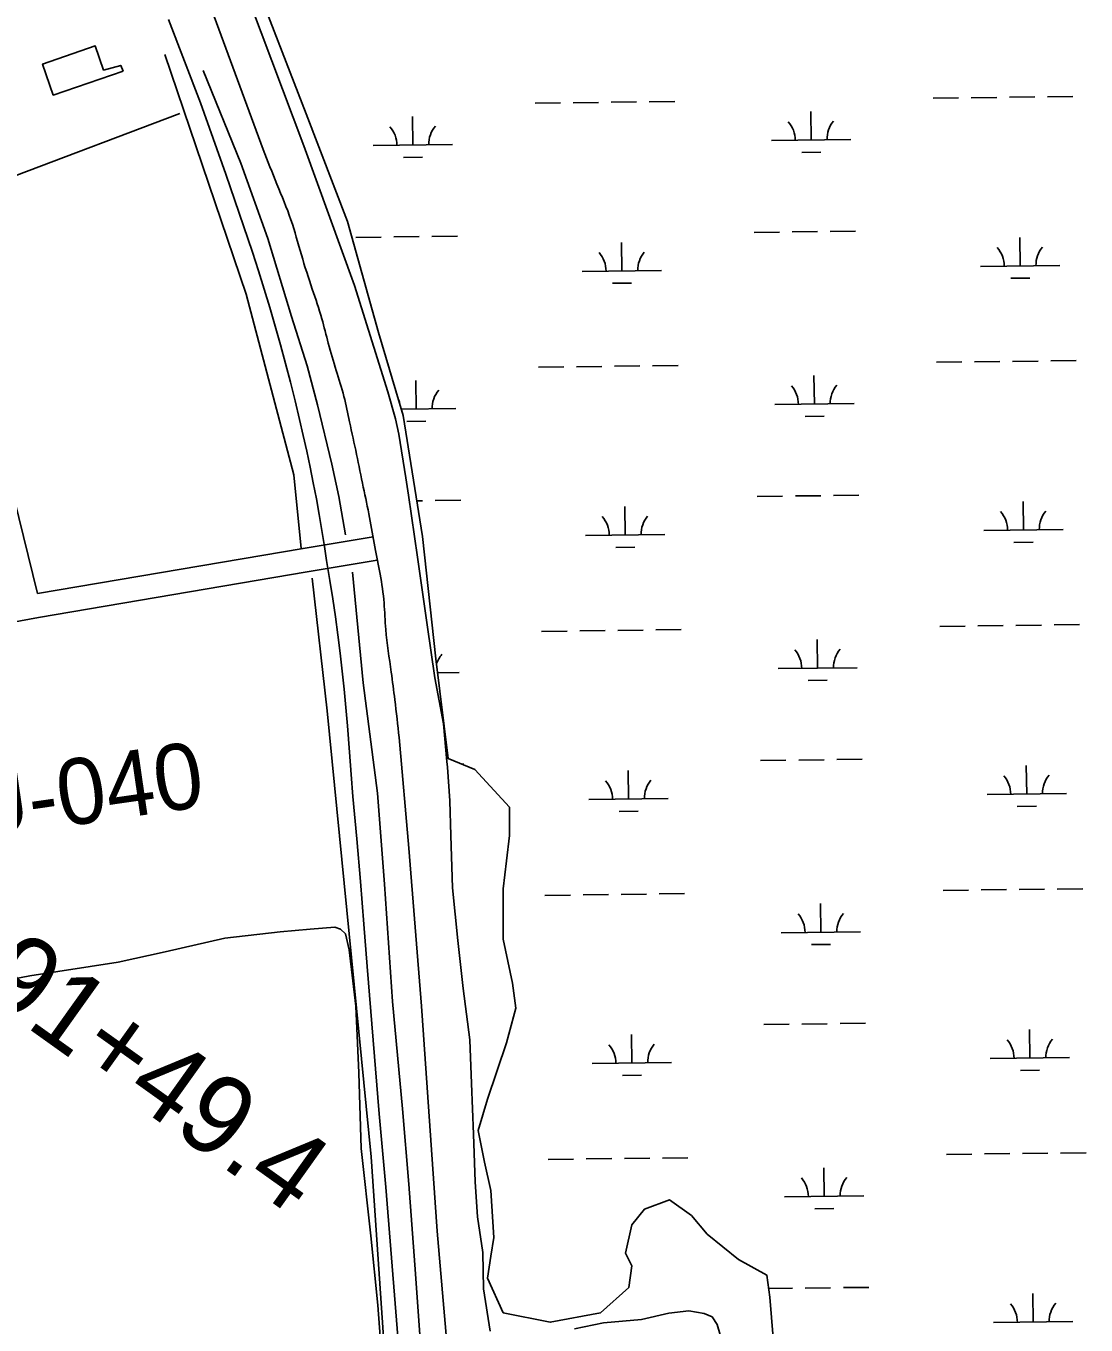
# Model space of a CAD drawing. Extents: x 3715084 to 3753216, y 488173 to 513963.
# Drawn here: x 3735714 to 3737050, y 506166 to 507803 of the extents above; entities that cross this region are included whole.
import ezdxf

# ---------------------------------------------------------------- set-up
doc = ezdxf.new("R2010")
doc.units = 0
for name, color, linetype in [('V-BLDG-OTLN', 7, 'Continuous'), ('V-RAIL-TRAK', 7, 'Continuous'), ('V-RIVR-RANG-IDEN', 7, 'Continuous'), ('V-ROAD-CNTR', 7, 'Continuous'), ('V-SITE-VEGE', 7, 'Continuous'), ('V-SURV-IDEN', 7, 'Continuous'), ('V-TOPO-SHOR', 7, 'Continuous'), ('V-WETL-SWMP', 7, 'Continuous')]:
    doc.layers.add(name, color=color, linetype=linetype)

msp = doc.modelspace()

# ---------------------------------------------------------------- linework, layer by layer
at = {"layer": 'V-BLDG-OTLN'}
msp.add_lwpolyline([(3735836.6, 507745.7), (3735748.7, 507715.6), (3735735.3, 507754.7), (3735801.5, 507777.5), (3735812.1, 507747), (3735833.7, 507753)], close=True, dxfattribs=at)
at = {"layer": 'V-RAIL-TRAK'}
for points in [[(3735893.9, 507810.7), (3735934.1, 507705.7), (3735966.1, 507616), (3735999.9, 507517.5), (3736007.4, 507494.3), (3736014.6, 507471.1), (3736021.7, 507447.8), (3736028.5, 507424.5), (3736035.1, 507401), (3736041.4, 507377.5), (3736047.5, 507354), (3736053.4, 507330.4), (3736059, 507306.7), (3736063.7, 507286.9), (3736068.2, 507267), (3736072.4, 507247), (3736076.4, 507227.1), (3736080.3, 507207), (3736083.9, 507187), (3736087.3, 507166.9), (3736090.5, 507146.7), (3736093.1, 507129.3), (3736093.5, 507126.6), (3736097.3, 507103.9), (3736100.9, 507081.1), (3736104.2, 507058.4), (3736107.4, 507035.6), (3736110.2, 507012.7), (3736112.9, 506989.9), (3736115.3, 506967), (3736117.6, 506944.1), (3736119.5, 506921.1)], [(3736119.5, 506921.1), (3736122.1, 506887.6), (3736124.3, 506859.8), (3736126.2, 506832), (3736131.2, 506778.5), (3736135.9, 506724.9), (3736140.3, 506671.3), (3736144.4, 506617.7), (3736151.9, 506525), (3736159.6, 506432.3), (3736167.7, 506339.6), (3736174.1, 506261.2), (3736180.4, 506182.7), (3736186.7, 506104.2)]]:
    msp.add_lwpolyline(points, dxfattribs=at)
at = {"layer": 'V-ROAD-CNTR'}
for points in [[(3734757.1, 510996.2), (3734836.9, 510778.3), (3734909.7, 510591.1), (3735037.5, 510251.5), (3735172.1, 509893.4), (3735368.1, 509366.5), (3735518.6, 508970.7), (3735698, 508490.1), (3735884.9, 507995.1), (3736013.1, 507646.9)], [(3735634.8, 507468.2), (3735705.4, 507183.4), (3735729, 507087.7)], [(3736151.9, 507159.2), (3736063.5, 507144.4), (3735729, 507087.7)], [(3736156.8, 507129.6), (3736068.5, 507114.8), (3735729.9, 507057.4), (3735532.6, 507020.7), (3735462.7, 507009)], [(3736184.7, 506906.1), (3736197, 506766.8), (3736212.8, 506567.9), (3736232.6, 506284.2), (3736257.8, 505993.5), (3736279.1, 505753.5), (3736349.3, 504920.1), (3736384.6, 504480.2), (3736421.9, 504020), (3736483.8, 503285.7), (3736534.1, 502641.5), (3736554.4, 502400)]]:
    msp.add_lwpolyline(points, dxfattribs=at)
msp.add_spline([(3736013.1, 507646.9), (3736030.6, 507603.2), (3736048.2, 507558.4), (3736061.4, 507514.3), (3736075.2, 507471), (3736087.2, 507433.8), (3736095.3, 507403), (3736105.3, 507368.7), (3736115.1, 507336), (3736122.1, 507303.9), (3736131, 507262.9), (3736139.4, 507221.7), (3736147.4, 507183.3), (3736154, 507146.3), (3736160.8, 507111.9), (3736165.6, 507075.7), (3736167.8, 507042.3), (3736174.6, 506988.6), (3736179.1, 506953.8), (3736184.7, 506906.1)], degree=3, dxfattribs=at)
at = {"layer": 'V-SITE-VEGE'}
for points in [[(3736275.7, 506470.3), (3736273.6, 506525.4), (3736265.2, 506589.9), (3736258.5, 506650.7), (3736251.7, 506716.7), (3736249.6, 506782.8), (3736248.6, 506826.3), (3736245.4, 506868.8), (3736244.8, 506875.9), (3736240.7, 506923.3), (3736229.7, 506981.5), (3736219.8, 507048.1), (3736207.8, 507133.5), (3736196.4, 507211.6), (3736193.1, 507233.3), (3736184.1, 507288.5), (3736180.1, 507307.6), (3736170.2, 507341.9), (3736128.2, 507475.7), (3736064.4, 507651.5), (3735984, 507866.4)], [(3735686.3, 506599.7), (3735719.2, 506606), (3735830.4, 506623.1), (3735889.8, 506636.3), (3735965.1, 506653.4), (3736034.6, 506661.6), (3736072.5, 506664.7), (3736103.5, 506667.2), (3736110.5, 506664.7), (3736116.8, 506659), (3736121.8, 506638.8), (3736130, 506568), (3736133.8, 506483.9), (3736136.9, 506388.4), (3736148.9, 506278.5), (3736157.7, 506191.2), (3736165.9, 506084.4)], [(3736299.2, 506158.4), (3736290.8, 506211.9), (3736290.3, 506257.5), (3736283.5, 506302.6), (3736280.4, 506346.6), (3736278.3, 506406.4), (3736275.7, 506470.3)], [(3736589.1, 506153.6), (3736585.4, 506166.7), (3736579.1, 506176.6), (3736569.2, 506180.8), (3736549.8, 506184), (3736524.6, 506180.9), (3736490, 506173), (3736442.3, 506168.8), (3736405.6, 506161.5)]]:
    msp.add_lwpolyline(points, dxfattribs=at)
at = {"layer": 'V-TOPO-SHOR'}
for points in [[(3735889.4, 507766.6), (3735991.6, 507464.6), (3736052, 507237.1), (3736061.3, 507144.2)], [(3735908, 507692.2), (3735490, 507534.3), (3735425, 507520.4), (3735359.9, 507734), (3735276.3, 507706.2)], [(3735937.7, 507746.7), (3735985, 507629.8), (3736019, 507534.8), (3736049.1, 507436.7), (3736068.6, 507374.4), (3736081.6, 507325.2), (3736099.7, 507250.7), (3736108.5, 507209.8), (3736116.8, 507161.5)], [(3736125.7, 507114.5), (3736139.4, 506975), (3736157.2, 506836.2), (3736166.1, 506721.5), (3736176.3, 506573.8), (3736188.7, 506438.4), (3736196.9, 506343.6), (3736204.4, 506241.9), (3736218.7, 506042.7)], [(3736075.2, 507107), (3736093.8, 506939.8), (3736149.5, 506377.8), (3736172.8, 506034.1)]]:
    msp.add_lwpolyline(points, dxfattribs=at)
at = {"layer": 'V-WETL-SWMP'}
for p, q in [((3736355.9, 507705.3), (3736387.9, 507705.7)), ((3736403.9, 507705.9), (3736435.9, 507706.3)), ((3736451.9, 507706.5), (3736483.9, 507706.9)), ((3736499.9, 507707.1), (3736531.9, 507707.5)), ((3736857.8, 507711.6), (3736889.8, 507712)), ((3736905.8, 507712.2), (3736937.8, 507712.6)), ((3736953.8, 507712.8), (3736985.8, 507713.2)), ((3737001.8, 507713.4), (3737033.8, 507713.8)), ((3736202, 507652.6), (3736201.5, 507688.6)), ((3736703.8, 507658.9), (3736703.4, 507694.9)), ((3736152, 507652), (3736252, 507653.3)), ((3736653.8, 507658.3), (3736753.8, 507659.5)), ((3736190.2, 507637.1), (3736214.2, 507637.4)), ((3736692, 507643.3), (3736716, 507643.6)), ((3736130, 507536.3), (3736162, 507536.7)), ((3736178, 507536.9), (3736210, 507537.3)), ((3736226, 507537.5), (3736258, 507537.9)), ((3736631.9, 507542.6), (3736663.9, 507543)), ((3736679.9, 507543.2), (3736711.9, 507543.6)), ((3736727.9, 507543.8), (3736759.9, 507544.2)), ((3736967.3, 507500.3), (3736966.8, 507536.3)), ((3736465.4, 507494.1), (3736465, 507530)), ((3736415.4, 507493.4), (3736515.4, 507494.7)), ((3736917.3, 507499.7), (3737017.3, 507500.9)), ((3736453.6, 507478.5), (3736477.6, 507478.8)), ((3736955.5, 507484.7), (3736979.5, 507485)), ((3736360.1, 507372.7), (3736392.1, 507373.1)), ((3736408.1, 507373.3), (3736440.1, 507373.7)), ((3736456.1, 507373.9), (3736488.1, 507374.3)), ((3736504.1, 507374.5), (3736536.1, 507374.9)), ((3736861.9, 507378.9), (3736893.9, 507379.3)), ((3736909.9, 507379.5), (3736941.9, 507379.9)), ((3736957.9, 507380.1), (3736989.9, 507380.5)), ((3737005.9, 507380.7), (3737037.9, 507381.1)), ((3736206.1, 507320), (3736205.7, 507356)), ((3736708, 507326.3), (3736707.5, 507362.3)), ((3736658, 507325.6), (3736758, 507326.9)), ((3736187.6, 507319.8), (3736256.1, 507320.6)), ((3736696.2, 507310.7), (3736720.2, 507311)), ((3736194.3, 507304.4), (3736218.3, 507304.7)), ((3736636, 507209.9), (3736668, 507210.3)), ((3736684, 507210.5), (3736716, 507210.9)), ((3736732, 507211.1), (3736764, 507211.5)), ((3736207, 507204.6), (3736214.2, 507204.6)), ((3736230.2, 507204.8), (3736262.2, 507205.2)), ((3736469.6, 507161.4), (3736469.1, 507197.4)), ((3736971.4, 507167.7), (3736971, 507203.7)), ((3736419.6, 507160.8), (3736519.6, 507162)), ((3736921.4, 507167), (3737021.4, 507168.3)), ((3736457.8, 507145.8), (3736481.8, 507146.1)), ((3736959.6, 507152.1), (3736983.6, 507152.4)), ((3736866.1, 507046.3), (3736898.1, 507046.7)), ((3736914.1, 507046.9), (3736946.1, 507047.3)), ((3736962.1, 507047.5), (3736994.1, 507047.9)), ((3737010.1, 507048.1), (3737042.1, 507048.5)), ((3736364.2, 507040), (3736396.2, 507040.4)), ((3736412.2, 507040.6), (3736444.2, 507041)), ((3736460.2, 507041.2), (3736492.2, 507041.6)), ((3736508.2, 507041.8), (3736540.2, 507042.2)), ((3736712.1, 506993.6), (3736711.7, 507029.6)), ((3736662.2, 506993), (3736762.1, 506994.2)), ((3736233.1, 506987.6), (3736260.3, 506988)), ((3736700.3, 506978), (3736724.3, 506978.3)), ((3736263.9, 506872.6), (3736266.3, 506872.6)), ((3736473.7, 506828.8), (3736473.3, 506864.8)), ((3736640.2, 506877.3), (3736672.2, 506877.7)), ((3736688.2, 506877.9), (3736720.2, 506878.3)), ((3736736.2, 506878.5), (3736768.2, 506878.9)), ((3736975.6, 506835), (3736975.1, 506871)), ((3736925.6, 506834.4), (3737025.6, 506835.6)), ((3736423.7, 506828.1), (3736523.7, 506829.4)), ((3736963.8, 506819.4), (3736987.8, 506819.7)), ((3736461.9, 506813.2), (3736485.9, 506813.5)), ((3736368.4, 506707.4), (3736400.4, 506707.8)), ((3736416.4, 506708), (3736448.4, 506708.4)), ((3736464.4, 506708.6), (3736496.4, 506709)), ((3736512.4, 506709.2), (3736544.4, 506709.6)), ((3736870.3, 506713.6), (3736902.2, 506714)), ((3736918.2, 506714.2), (3736950.2, 506714.6)), ((3736966.2, 506714.8), (3736998.2, 506715.2)), ((3737014.2, 506715.4), (3737046.2, 506715.8)), ((3736716.3, 506661), (3736715.9, 506697)), ((3736666.3, 506660.3), (3736766.3, 506661.6)), ((3736704.5, 506645.4), (3736728.5, 506645.7)), ((3736644.3, 506544.6), (3736676.3, 506545)), ((3736692.3, 506545.2), (3736724.3, 506545.6)), ((3736740.3, 506545.8), (3736772.3, 506546.2)), ((3736979.7, 506502.4), (3736979.3, 506538.4)), ((3736477.9, 506496.1), (3736477.4, 506532.1)), ((3736427.9, 506495.5), (3736527.9, 506496.7)), ((3736929.7, 506501.8), (3737029.7, 506503)), ((3736967.9, 506486.8), (3736991.9, 506487.1)), ((3736466.1, 506480.5), (3736490.1, 506480.8)), ((3736372.5, 506374.7), (3736404.5, 506375.1)), ((3736420.5, 506375.3), (3736452.5, 506375.7)), ((3736468.5, 506375.9), (3736500.5, 506376.3)), ((3736516.5, 506376.5), (3736548.5, 506376.9)), ((3736874.4, 506381), (3736906.4, 506381.4)), ((3736922.4, 506381.6), (3736954.4, 506382)), ((3736970.4, 506382.2), (3737002.4, 506382.6)), ((3737018.4, 506382.8), (3737050.4, 506383.2)), ((3736720.5, 506328.3), (3736720, 506364.3)), ((3736670.5, 506327.7), (3736770.5, 506328.9)), ((3736708.7, 506312.7), (3736732.7, 506313)), ((3736650.5, 506212), (3736680.5, 506212.4)), ((3736696.5, 506212.6), (3736728.5, 506213)), ((3736744.5, 506213.2), (3736776.5, 506213.6)), ((3736983.9, 506169.7), (3736983.5, 506205.7)), ((3736933.9, 506169.1), (3737033.9, 506170.4))]:
    msp.add_line(p, q, dxfattribs=at)
for points in [[(3736292.1, 506371.4), (3736284.2, 506411), (3736296, 506450.5), (3736319.8, 506521.7), (3736331.6, 506565.2), (3736327.7, 506596.8), (3736315.8, 506652.2), (3736315.8, 506715.5), (3736319.8, 506751.1), (3736323.7, 506782.7), (3736323.7, 506818.3), (3736280.2, 506865.8), (3736246.4, 506879.8), (3736230.9, 507005.5), (3736214.2, 507159.5), (3736189.9, 507312.1), (3736158.4, 507416.5), (3736119.5, 507556.2), (3736067.5, 507691.8), (3736012.1, 507835.1)], [(3736655.9, 506149.9), (3736652, 506201.3), (3736648, 506229), (3736612.4, 506248.8), (3736572.9, 506280.4), (3736553.1, 506304.2), (3736525.4, 506323.9), (3736493.8, 506312.1), (3736478, 506292.3), (3736470.1, 506256.7), (3736478, 506240.9), (3736474, 506213.2), (3736438.4, 506181.6), (3736375.1, 506169.7), (3736315.8, 506181.6), (3736296, 506225.1), (3736300, 506252.8), (3736303.9, 506276.5), (3736300, 506335.8), (3736292.1, 506371.4)]]:
    msp.add_lwpolyline(points, dxfattribs=at)
for centre, start, end in [((3736648.6, 507658.7), 359.9442, 41.4878), ((3736759.1, 507660.1), 139.9442, 181.4878), ((3736146.7, 507652.4), 359.9442, 41.4878), ((3736257.2, 507653.8), 139.9442, 181.4878), ((3736520.6, 507495.2), 139.9442, 181.4878), ((3736912, 507500.1), 359.9442, 41.4878), ((3737022.5, 507501.5), 139.9442, 181.4878), ((3736410.2, 507493.8), 359.9442, 41.4878), ((3736261.4, 507321.1), 139.9442, 181.4878), ((3736652.7, 507326), 359.9442, 41.4878), ((3736763.2, 507327.4), 139.9442, 181.4878), ((3736150.9, 507319.8), 12.9312, 20.712), ((3736916.2, 507167.5), 359.9442, 41.4878), ((3737026.7, 507168.8), 139.9442, 181.4878), ((3736414.3, 507161.2), 359.9442, 41.4878), ((3736524.8, 507162.6), 139.9442, 181.4878), ((3736265.5, 506988.5), 139.9442, 163.3692), ((3736656.9, 506993.4), 359.9442, 41.4878), ((3736767.4, 506994.8), 139.9442, 181.4878), ((3736418.5, 506828.5), 359.9442, 41.4878), ((3736529, 506829.9), 139.9442, 181.4878), ((3736920.3, 506834.8), 359.9442, 41.4878), ((3737030.8, 506836.2), 139.9442, 181.4878), ((3736661.1, 506660.7), 359.9442, 41.4878), ((3736771.5, 506662.1), 139.9442, 181.4878), ((3736533.1, 506497.3), 139.9442, 181.4878), ((3736924.5, 506502.2), 359.9442, 41.4878), ((3737035, 506503.5), 139.9442, 181.4878), ((3736422.6, 506495.9), 359.9442, 41.4878), ((3736665.2, 506328.1), 359.9442, 41.4878), ((3736775.7, 506329.5), 139.9442, 181.4878), ((3736928.7, 506169.5), 359.9442, 41.4878), ((3737039.1, 506170.9), 139.9442, 181.4878)]:
    msp.add_arc(centre, 35.2, start, end, dxfattribs=at)

# ---------------------------------------------------------------- texts
at = {"layer": 'V-RIVR-RANG-IDEN'}
msp.add_text('U-040', height=83, rotation=8.2423, dxfattribs=at).set_placement((3735643.1, 506776.7))
at = {"layer": 'V-SURV-IDEN'}
msp.add_text('491+49.4', height=100, rotation=324.484, dxfattribs=at).set_placement((3735591.2, 506629.5))

doc.saveas('drawing.dxf')
